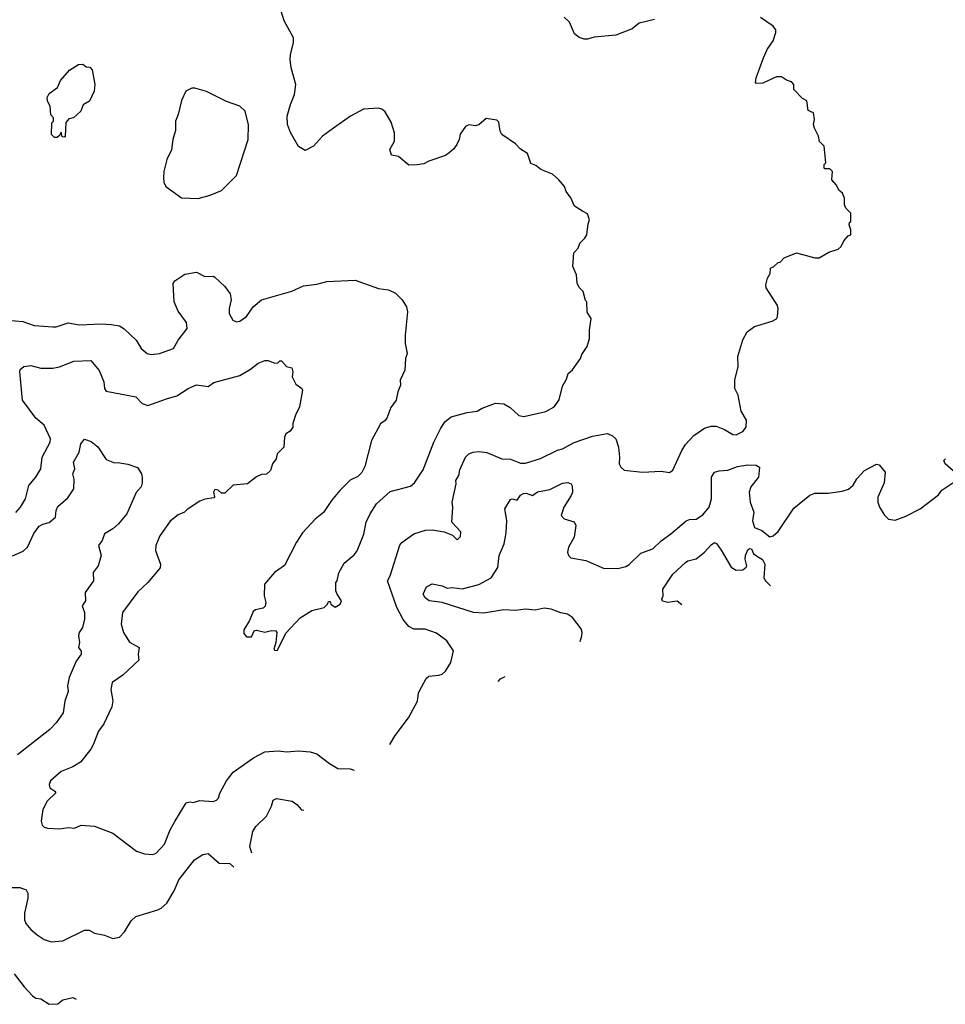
# Model space of a CAD drawing. Extents: x 1678431 to 1860718, y 384618 to 522882.
# Tile 469 of 473: x 1844118 to 1849656, y 462770 to 468663. Entities that reach past the tile are written whole.
import ezdxf

# ---------------------------------------------------------------- set-up
doc = ezdxf.new("R2010")
doc.units = 0

msp = doc.modelspace()

# ---------------------------------------------------------------- linework, layer by layer
at = {"layer": '0CON10XD'}
for points in [[(1846338, 466342), (1846315, 466277.5), (1846305, 466263.3), (1846276.4, 466243.6), (1846223.3, 466145), (1846182.3, 465987.7), (1846165, 465952.5), (1846140.7, 465929.3), (1846095, 465906.7), (1846033.8, 465845), (1845984.2, 465785.8), (1845935.9, 465714.1), (1845885.8, 465674.2), (1845808.8, 465591.2), (1845774.1, 465535.9), (1845703, 465397), (1845642.5, 465355), (1845582.5, 465285), (1845580, 465215), (1845590, 465175), (1845587, 465153), (1845575, 465140), (1845528.3, 465131.7), (1845515, 465120), (1845493.6, 465066.4), (1845458.3, 465011.7), (1845458.3, 464988.3), (1845475, 464970), (1845505, 464970), (1845520, 465005), (1845535, 465010), (1845585, 464997.5), (1845625, 465006.7), (1845650, 465005), (1845656.7, 464995), (1845650, 464935), (1845637.5, 464895), (1845645, 464887.5), (1845660.9, 464889.1), (1845709.6, 464990.5), (1845795, 465083.3), (1845865, 465126.7), (1845940, 465145), (1845960, 465165), (1845965, 465180), (1845975, 465180), (1845980, 465165), (1846005, 465146.7), (1846035.6, 465164.4), (1846042.5, 465185), (1846016.2, 465225), (1846010, 465245), (1846010, 465295), (1846017.5, 465305), (1846027.7, 465352.3), (1846059.7, 465410.3), (1846119.7, 465460.3), (1846137, 465483), (1846176.3, 465583.7), (1846191.4, 465655), (1846214.2, 465705), (1846252, 465765), (1846335, 465838.8), (1846455, 465870.8), (1846479.1, 465890.9), (1846531.7, 465968.3), (1846595.7, 466135), (1846635.8, 466215), (1846660.8, 466255), (1846700, 466285), (1846795, 466312.2), (1846855, 466320), (1846885, 466338.1), (1846965, 466367.5), (1847015, 466364.2), (1847052.4, 466342.4), (1847104.5, 466294.5), (1847135, 466287.1), (1847265, 466318), (1847315, 466346.2), (1847345, 466387.5), (1847365, 466470), (1847389.6, 466510.5), (1847400, 466545), (1847425, 466567.5), (1847473.3, 466635), (1847481.7, 466658.3), (1847513.6, 466706.4), (1847527.5, 466755), (1847527.5, 466805), (1847537.5, 466875), (1847513, 466913), (1847510, 466975), (1847503, 466983), (1847490, 467035), (1847465, 467060), (1847452.5, 467085), (1847450, 467135), (1847427.5, 467185), (1847433, 467267), (1847460, 467295), (1847470, 467325), (1847500, 467355), (1847510, 467375), (1847518.3, 467441.7), (1847527.5, 467465), (1847515, 467500), (1847485, 467517.5), (1847437, 467547), (1847416.1, 467596.1), (1847387.5, 467635), (1847377.5, 467665), (1847342.5, 467705), (1847305, 467738.8), (1847236.4, 467766.4), (1847205, 467790), (1847175, 467802.5), (1847155, 467862.5), (1847115, 467887.5), (1847085, 467920), (1847002.5, 467975), (1846992.5, 467995), (1846985, 468050), (1846971.7, 468061.7), (1846908.3, 468071.7), (1846865, 468033.3), (1846845, 468027.5), (1846805, 468032.5), (1846785, 468022.5), (1846752.3, 467977.7), (1846747.5, 467945), (1846732.5, 467915), (1846713, 467887), (1846687.5, 467865), (1846665, 467850), (1846565, 467816.7), (1846535, 467800), (1846495, 467793.3), (1846445, 467792.5), (1846385, 467843.3), (1846341.7, 467851.7), (1846332.5, 467885), (1846360, 467935), (1846360.8, 467985), (1846340.3, 468050.3), (1846305, 468111.2), (1846285, 468126.2), (1846265, 468132.5), (1846175, 468126.7), (1846096.7, 468085), (1845995, 468012.5), (1845930, 467965), (1845875, 467906.7), (1845825, 467880), (1845785, 467903.3), (1845737.3, 467987.3), (1845720.8, 468035), (1845718.6, 468085), (1845737.1, 468155), (1845761.4, 468215), (1845770, 468275), (1845742.9, 468375), (1845735.7, 468425), (1845737.5, 468455), (1845756.2, 468525), (1845756.2, 468555), (1845700, 468655), (1845672, 468745)], [(1846728.2, 465885), (1846727.8, 465905), (1846744.5, 465935), (1846751.7, 465968.3), (1846785, 466044), (1846805, 466064), (1846830, 466075), (1846865, 466078.6), (1846913.2, 466073.2), (1847002.5, 466035), (1847055, 466031.9), (1847115, 466008.6), (1847145, 466008.9), (1847233.7, 466036.3), (1847334.6, 466085.4), (1847365, 466094.2), (1847435, 466133.1), (1847545, 466170), (1847635, 466185.7), (1847665, 466172), (1847684.2, 466154.2), (1847700, 466105), (1847706.9, 466045), (1847704.2, 466005), (1847714, 465985), (1847735, 465966), (1847845, 465954.2), (1847955, 465960), (1848005, 465953.3), (1848025, 465967.5), (1848078.6, 466085), (1848100.4, 466119.6), (1848152, 466175), (1848215, 466218.6), (1848255, 466230), (1848285, 466230.8), (1848335, 466210.8), (1848385, 466180), (1848405, 466178.8), (1848445, 466198.8), (1848463.8, 466225), (1848466.7, 466265), (1848435, 466320), (1848416.2, 466415), (1848396.7, 466455), (1848396.2, 466505), (1848416.1, 466586.1), (1848413.9, 466646.1), (1848445, 466747.5), (1848470, 466795), (1848515, 466826.2), (1848620.7, 466859.3), (1848645, 466872.5), (1848652.5, 466885), (1848656.7, 466935), (1848651.7, 466951.7), (1848583, 467057), (1848582.5, 467075), (1848592.5, 467115), (1848607, 467143), (1848610, 467175), (1848630, 467185), (1848655, 467210), (1848668.3, 467211.7), (1848691.7, 467238.3), (1848765, 467267.5), (1848875, 467237.5), (1848901.7, 467238.3), (1848958.3, 467271.7), (1849015, 467290), (1849032.5, 467305), (1849048.3, 467338.3), (1849075, 467370), (1849090, 467375), (1849090, 467405), (1849080, 467435), (1849081.7, 467448.3), (1849090, 467455), (1849090, 467505), (1849060, 467535), (1849052.5, 467555), (1849052.5, 467595), (1849040, 467625), (1849020.7, 467640.7), (1849002.5, 467675), (1848977.5, 467705), (1848980, 467755), (1848965, 467770), (1848935, 467770), (1848930, 467775), (1848930, 467795), (1848940, 467805), (1848930, 467905), (1848903, 467933), (1848897.5, 467965), (1848873, 468013), (1848867.5, 468035), (1848873.3, 468065), (1848867.5, 468105), (1848835, 468120), (1848827, 468177), (1848801.7, 468191.7), (1848750, 468245), (1848750, 468275), (1848735, 468290), (1848705, 468300), (1848675, 468320), (1848645, 468320), (1848565, 468282.5), (1848525, 468280), (1848520, 468285), (1848523.3, 468315), (1848567.1, 468435), (1848590.8, 468485), (1848625, 468536.7), (1848642, 468585), (1848641.7, 468601.7), (1848625, 468623.3), (1848550, 468675)], [(1847915.7, 468664.3), (1847825, 468642), (1847782.7, 468607.3), (1847685, 468569.2), (1847555, 468557.5), (1847515, 468546), (1847495, 468546), (1847466.1, 468556.1), (1847437, 468577), (1847407, 468647), (1847375, 468677.5)], [(1844325, 467957.5), (1844307.5, 467975), (1844310, 468045), (1844320, 468055), (1844320, 468075), (1844303, 468093), (1844300, 468145), (1844283.3, 468175), (1844283, 468197), (1844295, 468220), (1844343, 468257), (1844361.7, 468298.3), (1844415, 468360), (1844470, 468395), (1844496.4, 468396.4), (1844515, 468380), (1844538.3, 468378.3), (1844551.7, 468361.7), (1844566.7, 468275), (1844562.5, 468235), (1844535.9, 468174.1), (1844497, 468153), (1844482.5, 468115), (1844440, 468075), (1844411.7, 468068.3), (1844393, 468047), (1844390, 467965), (1844385, 467960), (1844371.7, 467961.7), (1844365, 467990), (1844358.3, 467971.7), (1844341.7, 467958.3), (1844325, 467957.5)], [(1845185, 467593.3), (1845257.3, 467612.7), (1845325, 467640), (1845415, 467730), (1845484.2, 467945), (1845487, 468033), (1845466, 468115), (1845435.8, 468145.8), (1845355, 468173.8), (1845235, 468233.8), (1845165, 468253.3), (1845147, 468253), (1845112.5, 468235), (1845085, 468180), (1845066.2, 468095), (1845050, 468055), (1845050.7, 467999.3), (1845033.9, 467946.1), (1845026.4, 467883.6), (1844998.8, 467825), (1844980, 467755), (1844978.8, 467715), (1844980.7, 467690.7), (1844992.5, 467665), (1845085, 467596.7), (1845185, 467593.3)], [(1844045, 466864.5), (1844135.5, 466855.5), (1844205, 466831.9), (1844315.9, 466824.1), (1844335, 466824.2), (1844408.3, 466848.3), (1844476.1, 466836.1), (1844605, 466842.9), (1844665, 466837.5), (1844715, 466830), (1844743.3, 466813.3), (1844814.3, 466744.3), (1844843.8, 466695), (1844880, 466665), (1844905, 466659.2), (1844955, 466664.4), (1845038, 466695), (1845065.7, 466744.3), (1845118.8, 466815), (1845115, 466850), (1845065, 466917.5), (1845042, 466975), (1845036.4, 467083.6), (1845045, 467100), (1845105, 467138.8), (1845175, 467152.5), (1845225, 467126.7), (1845275, 467127.5), (1845285, 467122.5), (1845345.9, 467065.9), (1845377.5, 467022.5), (1845383, 466987), (1845370, 466935), (1845371.2, 466905), (1845393.3, 466865), (1845415, 466853.8), (1845435, 466858.8), (1845473.9, 466886.1), (1845513.8, 466945), (1845564.4, 466985.6), (1845745, 467038.6), (1845815, 467070.6), (1845895, 467080), (1845955, 467096.5), (1846125, 467103.8), (1846265, 467054), (1846325, 467046), (1846365.8, 467025.8), (1846407, 466987), (1846431.2, 466945), (1846438.8, 466915), (1846424, 466775), (1846424.2, 466725), (1846435.8, 466665), (1846425.5, 466634.5), (1846422, 466565), (1846393.8, 466505), (1846396.2, 466475), (1846380, 466435), (1846370, 466385), (1846338, 466342)], [(1844095, 465714.3), (1844123.3, 465745), (1844152.2, 465795), (1844171.8, 465875), (1844214.2, 465925), (1844244.5, 465975), (1844252.1, 466045), (1844299.2, 466135), (1844302.7, 466155), (1844264.6, 466235), (1844215, 466277.8), (1844135.4, 466385), (1844118.6, 466555), (1844120.9, 466569.1), (1844142.4, 466587.6), (1844185, 466592.9), (1844245, 466578.1), (1844315, 466577.8), (1844355, 466585.6), (1844441.7, 466618.3), (1844542.7, 466622.7), (1844593.4, 466563.4), (1844621.9, 466495), (1844625.8, 466455), (1844635, 466440), (1844812.5, 466405), (1844850.6, 466365), (1844885, 466353.3), (1844995.7, 466394.3), (1845057.7, 466412.3), (1845125, 466456.2), (1845175, 466476.7), (1845245, 466467.5), (1845278.3, 466491.7), (1845435, 466533.8), (1845498.8, 466571.2), (1845545, 466606.7), (1845585, 466622.5), (1845605, 466622.5), (1845645, 466607.5), (1845661.7, 466608.3), (1845675, 466620), (1845685, 466620), (1845715, 466587.5), (1845745, 466580), (1845752.5, 466555), (1845747.5, 466525), (1845770.8, 466480.8), (1845805.9, 466455.9), (1845810, 466445), (1845792.5, 466345), (1845767.5, 466295), (1845752.5, 466245), (1845752.5, 466225), (1845735, 466200), (1845710, 466185), (1845702.5, 466165), (1845697.5, 466105), (1845657.5, 466065), (1845652.5, 466035), (1845630, 466005), (1845617.5, 465965), (1845595, 465942.5), (1845565, 465940), (1845535, 465927.5), (1845480, 465885), (1845395, 465877.5), (1845345, 465828.8), (1845325, 465828.8), (1845305, 465847.1), (1845285, 465850), (1845277.1, 465835), (1845282.5, 465807.5), (1845278.3, 465801.7), (1845225, 465794), (1845195, 465782), (1845119.1, 465730.9), (1845104.3, 465715.7), (1845065, 465698.9), (1845017.9, 465662.1), (1844955.6, 465574.4), (1844933.2, 465516.8), (1844929.4, 465485), (1844960, 465405), (1844958, 465382), (1844884, 465295), (1844825, 465238), (1844732.9, 465115), (1844724.5, 465045), (1844738.2, 464995), (1844775, 464937.1), (1844832.5, 464905), (1844826.9, 464865), (1844831.2, 464828.8), (1844735, 464739.2), (1844671.2, 464695), (1844662.9, 464655), (1844674.2, 464585.8), (1844669.7, 464550.3), (1844622.1, 464447.9), (1844588.8, 464405), (1844556.4, 464323.6), (1844543.6, 464296.4), (1844481.3, 464218.7), (1844435, 464190.6), (1844365, 464164.2), (1844302.4, 464107.6), (1844294.3, 464085), (1844297.5, 464065), (1844328.8, 464045), (1844334, 464035), (1844281.8, 463985), (1844256.9, 463935), (1844245.8, 463865.8), (1844253, 463843), (1844265, 463830), (1844285, 463823.8), (1844355, 463820.8), (1844407.3, 463827.3), (1844445, 463823.5), (1844485, 463842.9), (1844565, 463837.1), (1844675, 463794.3), (1844817.3, 463687.3), (1844865, 463670), (1844915, 463666), (1844935, 463674), (1844985, 463728), (1845018.1, 463815), (1845045.4, 463864.6), (1845114.5, 463975), (1845137.7, 463982.3), (1845155, 463978.6), (1845195, 463989.2), (1845275, 463984.3), (1845295, 463990.8), (1845306.4, 464003.6), (1845315.5, 464034.5), (1845355, 464108), (1845395, 464160), (1845516, 464245), (1845585, 464281.4), (1845665, 464286.9), (1845715, 464281.1), (1845785, 464286.9), (1845855, 464281.4), (1845895, 464268.6), (1845971.1, 464211.1), (1846021.7, 464181.7), (1846095, 464180), (1846119.3, 464171.9)], [(1844075, 465454.5), (1844138.7, 465481.3), (1844164.1, 465505.9), (1844202.7, 465587.3), (1844235, 465631.4), (1844256, 465644), (1844295, 465652.8), (1844332.7, 465685), (1844335.5, 465725), (1844345, 465750), (1844405, 465801.4), (1844441.1, 465855), (1844443.3, 465913.3), (1844435.5, 465945), (1844448.5, 465975), (1844439.6, 466015), (1844472.9, 466075), (1844484.4, 466125), (1844505, 466152.5), (1844545, 466137.5), (1844585, 466106.2), (1844635, 466030), (1844685, 466010), (1844705, 466012.5), (1844765, 466002.5), (1844822.5, 465982.5), (1844846, 465945), (1844850, 465925), (1844851.2, 465891.2), (1844845, 465866.2), (1844815, 465834), (1844759.2, 465705), (1844708.8, 465645), (1844675, 465615.8), (1844624.1, 465585.9), (1844612, 465545), (1844590, 465515), (1844605.7, 465455), (1844586.6, 465393.4), (1844557.5, 465355), (1844558.8, 465305), (1844509.2, 465235), (1844511.4, 465185), (1844492, 465155), (1844506, 465115), (1844505.7, 465075), (1844493.8, 465025), (1844473.9, 464996.1), (1844468.8, 464975), (1844474.6, 464935.4), (1844470, 464905), (1844485, 464882.5), (1844485.7, 464865), (1844455.5, 464824.4), (1844413.5, 464726.5), (1844403.9, 464676.1), (1844407.2, 464642.8), (1844388.5, 464585), (1844377.5, 464515), (1844336.4, 464453.6), (1844298, 464415), (1844105, 464262.9)], [(1847470.7, 464942.1), (1847481.2, 464975), (1847483.8, 464995), (1847477.7, 465017.7), (1847425.8, 465085), (1847395, 465105.6), (1847355, 465113.3), (1847297.5, 465135), (1847255, 465140), (1847201.3, 465128.7), (1847145, 465135.5), (1847085, 465126.7), (1847015, 465130), (1846895, 465111.1), (1846833.3, 465115), (1846645, 465173.8), (1846568, 465185), (1846543.5, 465203.5), (1846532.2, 465225), (1846552.4, 465267.6), (1846585, 465287.1), (1846645, 465273.6), (1846675, 465260), (1846705, 465264.5), (1846765.7, 465255.7), (1846865, 465281.5), (1846937.6, 465322.4), (1846978.5, 465385), (1846987.3, 465455), (1847015.4, 465525), (1847027.9, 465592.1), (1847032.9, 465665), (1847020.6, 465735), (1847055, 465792), (1847065, 465795.6), (1847095, 465788.1), (1847115, 465817.1), (1847132.6, 465827.4), (1847148.7, 465828.7), (1847185, 465816), (1847215, 465837.8), (1847288.7, 465851.3), (1847365, 465888.9), (1847396.4, 465893.6), (1847417.5, 465885), (1847423.6, 465873.6), (1847424.5, 465835), (1847418.1, 465815), (1847374.3, 465745), (1847356.7, 465695), (1847375.8, 465675.8), (1847435, 465658), (1847445.8, 465635), (1847434.5, 465565.5), (1847400.4, 465505), (1847395.5, 465475), (1847400.6, 465455), (1847415, 465441.4), (1847505, 465425.5), (1847615, 465377.5), (1847705, 465380), (1847745, 465391.1), (1847765, 465403.1), (1847835, 465470), (1847906.2, 465495), (1847955, 465544.3), (1848014.2, 465585), (1848105, 465664.2), (1848125, 465671.4), (1848165, 465673.1), (1848205, 465698.9), (1848242.7, 465745), (1848257.1, 465795), (1848257.8, 465925), (1848275.4, 465954.5), (1848302.5, 465962.5), (1848355, 465967.1), (1848411.7, 465988.3), (1848475, 465998.8), (1848525, 465997.1), (1848543.8, 465985), (1848538.1, 465925), (1848493.2, 465866.8), (1848482.3, 465835), (1848488.2, 465775), (1848509.6, 465715), (1848502.8, 465662.8), (1848513.6, 465623.6), (1848558, 465605), (1848605, 465566.7), (1848625, 465573.3), (1848655, 465598.8), (1848750.3, 465739.7), (1848845, 465818), (1848875, 465830), (1848955, 465830), (1849039.3, 465840.7), (1849077, 465853), (1849105, 465877.5), (1849126.7, 465915), (1849173.3, 465965), (1849245, 466002.5), (1849259.3, 465999.3), (1849296.7, 465955), (1849289.3, 465890.7), (1849252.5, 465805), (1849252.5, 465775), (1849262.5, 465745), (1849292.5, 465697.5)], [(1849733.8, 465935), (1849654, 466005), (1849647.5, 466025), (1849657.5, 466035)], [(1846332.1, 464325.4), (1846365, 464379.2), (1846444.6, 464485.4), (1846497.5, 464585), (1846504.3, 464635), (1846521.7, 464668.3), (1846549.6, 464720.5), (1846565, 464733.3), (1846625, 464740), (1846645, 464746.7), (1846665, 464763.3), (1846698, 464815), (1846713.8, 464885), (1846673.8, 464945), (1846612.1, 464992.1), (1846544.3, 465014.3), (1846475, 465015.6), (1846445, 465032), (1846412.7, 465072.7), (1846373.5, 465145), (1846317.5, 465305), (1846333.3, 465335), (1846391.7, 465518.3), (1846405, 465534.4), (1846475, 465585.7), (1846545, 465607.1), (1846585, 465609.2), (1846658, 465598), (1846707, 465577), (1846735, 465550), (1846755, 465570), (1846757, 465597), (1846702.5, 465655), (1846709.4, 465745), (1846705.6, 465775), (1846728.2, 465885)], [(1849292.5, 465697.5), (1849315, 465673.3), (1849355, 465666.7), (1849419.6, 465690.5), (1849505, 465736.2), (1849615, 465820), (1849635, 465847.5), (1849736.7, 465915)], [(1848078.4, 465161.4), (1848052, 465182), (1847995.4, 465174.6), (1847963.1, 465183.1), (1847959.4, 465195), (1847966.9, 465215), (1847965.6, 465255), (1848025, 465344), (1848101.9, 465415), (1848115.4, 465424.6), (1848165, 465435.8), (1848215.8, 465475), (1848255, 465520), (1848275, 465533.3), (1848287.5, 465527.5), (1848315, 465488.8), (1848375, 465386), (1848405, 465368.9), (1848445, 465370.8), (1848464.2, 465385.8), (1848467.5, 465395), (1848457.8, 465435), (1848460.9, 465455), (1848475, 465490), (1848485, 465498), (1848496.2, 465495), (1848507.5, 465465), (1848542.5, 465445), (1848562.4, 465432.4), (1848575.5, 465405), (1848570, 465325), (1848577, 465307), (1848609.3, 465274.2)], [(1846980.6, 464701.7), (1846995, 464718), (1847023.3, 464732.7)], [(1845506.4, 463674.2), (1845494.3, 463715), (1845512, 463805), (1845518.8, 463815), (1845531.2, 463835), (1845594.5, 463895.5), (1845624, 463955), (1845635, 463992.5), (1845655, 464001.2), (1845747.5, 463985), (1845775.7, 463965.7), (1845804.1, 463934.1), (1845817.2, 463931.5)], [(1844015, 463470), (1844118.8, 463468.8), (1844155.9, 463455.9), (1844166.7, 463435), (1844166.1, 463406.1), (1844145.5, 463315), (1844145.6, 463275), (1844154.6, 463254.6), (1844185, 463218.6), (1844221.4, 463185), (1844265, 463157.5), (1844305, 463144), (1844375, 463150.8), (1844505.6, 463214.4), (1844533.1, 463213.1), (1844565, 463196.2), (1844625, 463184.2), (1844675, 463164.3), (1844715, 463171.4), (1844745, 463204.2), (1844785, 463269.4), (1844812.9, 463295), (1844945, 463335.6), (1844965, 463344.4), (1844997.8, 463375), (1845041.5, 463448.5), (1845070.6, 463515), (1845164.3, 463635), (1845213, 463667), (1845245, 463672), (1845311.2, 463615), (1845375, 463612), (1845399, 463591.2)], [(1844085, 462953.3), (1844144, 462874), (1844195, 462820), (1844215, 462807.5), (1844243.3, 462803.3), (1844295, 462770), (1844345, 462773.8), (1844375, 462796), (1844435, 462810), (1844456.1, 462801.2)]]:
    msp.add_lwpolyline(points, dxfattribs=at)

doc.saveas('drawing.dxf')
